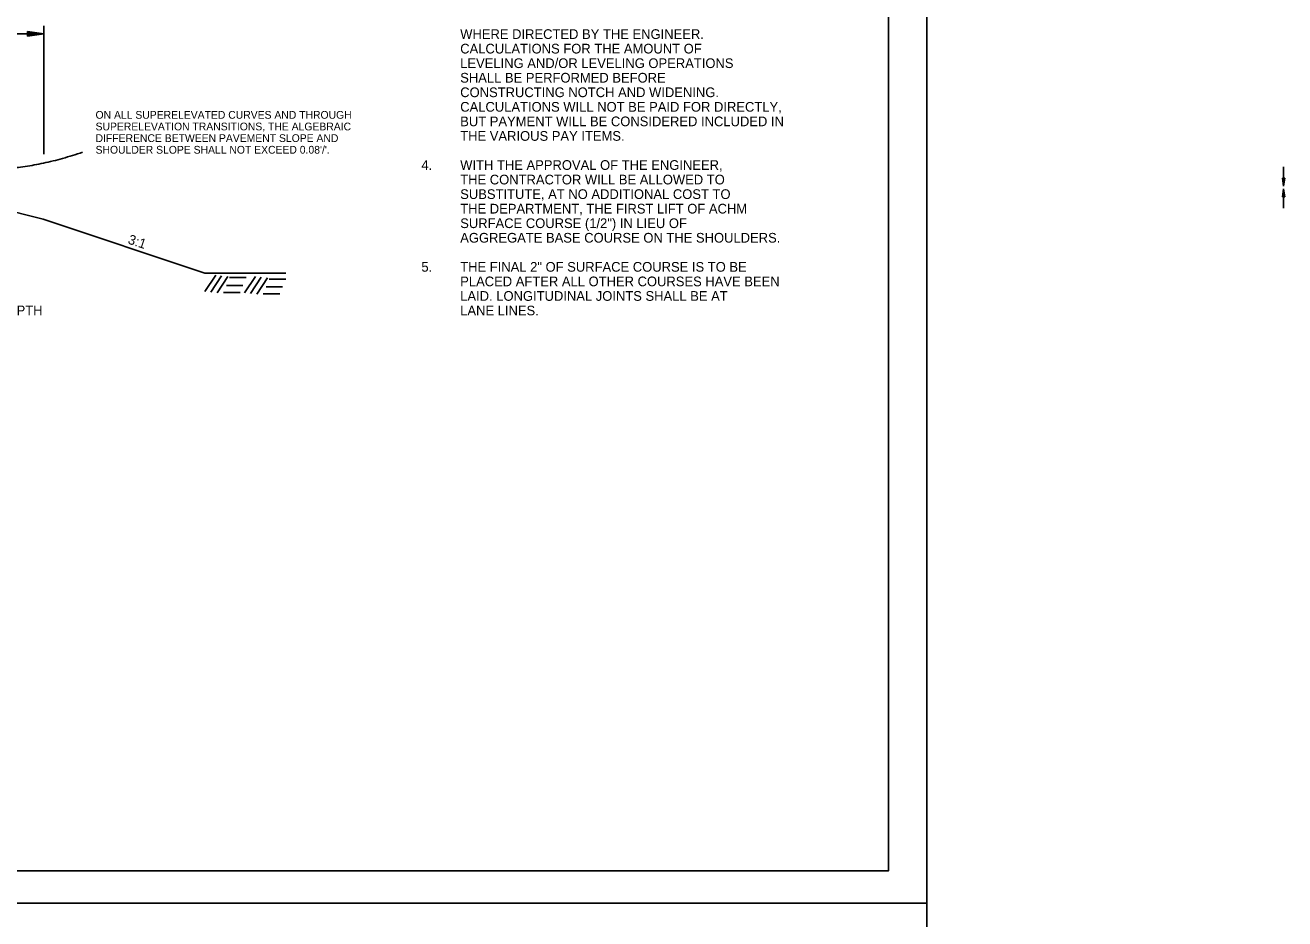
# Model space of a CAD drawing. Extents: x 2263886 to 2266026, y -3122850 to -3121850.
# Drawn here: x 2265636.6 to 2265714.5, y -3122551.5 to -3122496.2 of the extents above; entities that cross this region are included whole.
import ezdxf

# ---------------------------------------------------------------- set-up
doc = ezdxf.new("R2010")
doc.units = 0
for name, color, linetype in [('_CIVIL_CONSTRUCTION', 7, 'Continuous'), ('R_Border Prem', 7, 'Continuous'), ('R_Draft', 7, 'Continuous')]:
    doc.layers.add(name, color=color, linetype=linetype)

msp = doc.modelspace()

# ---------------------------------------------------------------- linework, layer by layer
at = {"layer": '_CIVIL_CONSTRUCTION'}
for p, q in [((2265525.688, -3122550.488), (2265692.355, -3122550.488)), ((2265525.692, -3122550.486), (2265692.358, -3122550.486))]:
    msp.add_line(p, q, dxfattribs=at)
for points in [[(2265525.688, -3122443.82), (2265692.358, -3122443.82), (2265692.358, -3122550.488), (2265525.688, -3122550.488)], [(2265648.852, -3122445.767), (2265648.852, -3122450.707), (2265666.718, -3122450.707), (2265666.718, -3122452.167), (2265678.318, -3122452.167), (2265678.318, -3122464.333), (2265689.982, -3122464.333), (2265689.982, -3122548.497), (2265531.892, -3122548.497), (2265531.892, -3122445.767)], [(2265525.685, -3122550.488), (2265692.355, -3122550.488), (2265692.355, -3122657.157), (2265525.685, -3122657.157)]]:
    msp.add_lwpolyline(points, close=True, dxfattribs=at)
at = {"layer": 'R_Border Prem'}
for p, q in [((2265637.75, -3122504.152), (2265637.75, -3122496.217)), ((2265619.75, -3122496.717), (2265637.75, -3122496.717)), ((2265636.75, -3122496.567), (2265637.75, -3122496.717)), ((2265636.75, -3122496.567), (2265636.75, -3122496.867)), ((2265636.75, -3122496.592), (2265637.583, -3122496.717)), ((2265636.75, -3122496.617), (2265637.411, -3122496.717)), ((2265636.75, -3122496.642), (2265637.244, -3122496.717)), ((2265636.75, -3122496.668), (2265637.075, -3122496.717)), ((2265636.75, -3122496.693), (2265636.908, -3122496.717)), ((2265636.75, -3122496.867), (2265637.75, -3122496.717)), ((2265636.75, -3122496.766), (2265637.075, -3122496.717)), ((2265636.75, -3122496.816), (2265637.411, -3122496.717)), ((2265636.75, -3122496.842), (2265637.583, -3122496.717)), ((2265636.75, -3122496.791), (2265637.244, -3122496.717)), ((2265636.75, -3122496.74), (2265636.908, -3122496.717)), ((2265714.339, -3122505.636), (2265714.414, -3122506.136)), ((2265714.339, -3122505.636), (2265714.489, -3122505.636)), ((2265714.352, -3122505.636), (2265714.414, -3122506.053)), ((2265714.364, -3122505.636), (2265714.414, -3122505.967)), ((2265714.377, -3122505.636), (2265714.414, -3122505.884)), ((2265714.39, -3122505.636), (2265714.414, -3122505.799)), ((2265714.402, -3122505.636), (2265714.414, -3122505.715)), ((2265714.414, -3122506.136), (2265714.414, -3122504.936)), ((2265714.489, -3122505.636), (2265714.414, -3122506.136)), ((2265714.439, -3122505.636), (2265714.414, -3122505.799)), ((2265714.464, -3122505.636), (2265714.414, -3122505.967)), ((2265714.477, -3122505.636), (2265714.414, -3122506.053)), ((2265714.451, -3122505.636), (2265714.414, -3122505.884)), ((2265714.426, -3122505.636), (2265714.414, -3122505.715)), ((2265714.339, -3122506.806), (2265714.414, -3122506.306)), ((2265714.352, -3122506.806), (2265714.414, -3122506.39)), ((2265714.414, -3122507.506), (2265714.414, -3122506.306)), ((2265714.489, -3122506.806), (2265714.414, -3122506.306)), ((2265714.477, -3122506.806), (2265714.414, -3122506.39)), ((2265637.711, -3122508.178), (2265631.356, -3122506.589)), ((2265714.489, -3122506.806), (2265714.339, -3122506.806)), ((2265714.364, -3122506.806), (2265714.414, -3122506.476)), ((2265714.377, -3122506.806), (2265714.414, -3122506.559)), ((2265714.39, -3122506.806), (2265714.414, -3122506.644)), ((2265714.402, -3122506.806), (2265714.414, -3122506.727)), ((2265714.464, -3122506.806), (2265714.414, -3122506.476)), ((2265714.451, -3122506.806), (2265714.414, -3122506.559)), ((2265714.438, -3122506.806), (2265714.414, -3122506.644)), ((2265714.426, -3122506.806), (2265714.414, -3122506.727)), ((2265637.711, -3122508.178), (2265647.711, -3122511.511)), ((2265647.711, -3122511.511), (2265652.711, -3122511.511)), ((2265647.711, -3122512.65), (2265648.379, -3122511.643)), ((2265648.07, -3122512.689), (2265648.738, -3122511.682)), ((2265648.471, -3122512.727), (2265649.139, -3122511.72)), ((2265649.239, -3122511.795), (2265650.257, -3122511.794)), ((2265650.165, -3122512.738), (2265650.832, -3122511.731)), ((2265650.524, -3122512.777), (2265651.191, -3122511.77)), ((2265650.925, -3122512.816), (2265651.592, -3122511.809)), ((2265649.043, -3122512.28), (2265650.061, -3122512.28)), ((2265651.497, -3122512.369), (2265652.515, -3122512.369)), ((2265651.693, -3122511.883), (2265652.711, -3122511.883)), ((2265648.871, -3122512.707), (2265649.889, -3122512.707)), ((2265651.325, -3122512.796), (2265652.343, -3122512.796))]:
    msp.add_line(p, q, dxfattribs=at)
msp.add_open_spline([(2265622.714, -3122505.298), (2265628.831, -3122503.917), (2265635.52, -3122505.616), (2265640.146, -3122504.036)], degree=2, dxfattribs=at)
at = {"layer": 'R_Draft'}
for q in [(2265689.982, -3122445.767), (2265531.892, -3122548.497)]:
    msp.add_line((2265689.982, -3122548.497), q, dxfattribs=at)

# ---------------------------------------------------------------- texts
at = {"layer": 'R_Border Prem'}
for s, height, p in [('WHERE DIRECTED BY THE ENGINEER.', 0.6, (2265663.5, -3122497.029)), ('CALCULATIONS FOR THE AMOUNT OF', 0.6, (2265663.5, -3122497.929)), ('LEVELING AND/OR LEVELING OPERATIONS', 0.6, (2265663.5, -3122498.829)), ('SHALL BE PERFORMED BEFORE', 0.6, (2265663.5, -3122499.729)), ('CONSTRUCTING NOTCH AND WIDENING.', 0.6, (2265663.5, -3122500.629)), ('CALCULATIONS WILL NOT BE PAID FOR DIRECTLY,', 0.6, (2265663.5, -3122501.529)), ('ON ALL SUPERELEVATED CURVES AND THROUGH', 0.48, (2265640.952, -3122501.965)), ('SUPERELEVATION TRANSITIONS, THE ALGEBRAIC', 0.48, (2265640.952, -3122502.685)), ('BUT PAYMENT WILL BE CONSIDERED INCLUDED IN', 0.6, (2265663.5, -3122502.429)), ('DIFFERENCE BETWEEN PAVEMENT SLOPE AND', 0.48, (2265640.952, -3122503.405)), ('THE VARIOUS PAY ITEMS.', 0.6, (2265663.5, -3122503.329)), ("SHOULDER SLOPE SHALL NOT EXCEED 0.08'/'.", 0.48, (2265640.952, -3122504.125)), ('4.', 0.6, (2265661.1, -3122505.129)), ('WITH THE APPROVAL OF THE ENGINEER,', 0.6, (2265663.5, -3122505.129)), ('THE CONTRACTOR WILL BE ALLOWED TO', 0.6, (2265663.5, -3122506.029)), ('SUBSTITUTE, AT NO ADDITIONAL COST TO', 0.6, (2265663.5, -3122506.929)), ('THE DEPARTMENT, THE FIRST LIFT OF ACHM', 0.6, (2265663.5, -3122507.829)), ('SURFACE COURSE (1/2") IN LIEU OF', 0.6, (2265663.5, -3122508.729)), ('AGGREGATE BASE COURSE ON THE SHOULDERS.', 0.6, (2265663.5, -3122509.629)), ('5.', 0.6, (2265661.1, -3122511.429)), ('THE FINAL 2" OF SURFACE COURSE IS TO BE', 0.6, (2265663.5, -3122511.429)), ('PLACED AFTER ALL OTHER COURSES HAVE BEEN', 0.6, (2265663.5, -3122512.329)), ('LAID. LONGITUDINAL JOINTS SHALL BE AT', 0.6, (2265663.5, -3122513.229)), ('(CLASS 7) VAR. COMPACTED DEPTH', 0.6, (2265623.452, -3122514.123)), ('LANE LINES.', 0.6, (2265663.5, -3122514.129))]:
    msp.add_text(s, height=height, dxfattribs=at).set_placement(p)
msp.add_text('3:1', height=0.6, rotation=341.56505, dxfattribs=at).set_placement((2265642.911, -3122509.678))

doc.saveas('drawing.dxf')
